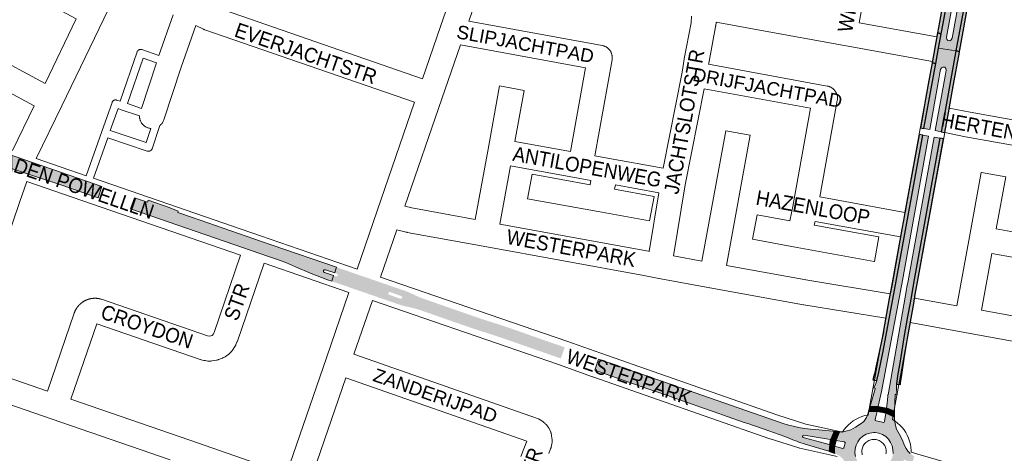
# Paper-space layout 'Layout1' of a CAD drawing. Header units: metres. Extents: x 123097 to 144122, y 392739 to 407589.
# Tile 250 of 510: x 131371 to 131886, y 398034 to 398261. Entities that reach past the tile are written whole.
import ezdxf
from ezdxf.enums import TextEntityAlignment as Align

# ---------------------------------------------------------------- set-up
doc = ezdxf.new("R2010")
doc.units = ezdxf.units.M
doc.header["$MEASUREMENT"] = 0
for name, color, linetype, lineweight in [('gs-anno-wegen algemeen tekst', 7, 'Continuous', 0), ('gs-knt-paden', 7, 'Continuous', 0), ('gs-knt-wegen algemeen', 7, 'Continuous', 0), ('ir-ARC-asfalt-hoofdwegen-te inspecteren', 5, 'Continuous', 0), ('ir-ARC-fietspaden naastliggend- te inspecteren', 1, 'Continuous', 0)]:
    doc.layers.add(name, color=color, linetype=linetype, lineweight=lineweight)
doc.styles.add('Style-Arial', font='arial.ttf')

psp = doc.layouts.get("Layout1")

# ---------------------------------------------------------------- hatches: boundary and pattern name
at = {"layer": 'ir-ARC-asfalt-hoofdwegen-te inspecteren', "linetype": 'Continuous', "lineweight": 13}
for points in [[(131872.929, 398329.145), (131872.929, 398329.145), (131860.314, 398259.231), (131858.91, 398251.531), (131858.505, 398250.686), (131857.676, 398250.252), (131856.751, 398250.401), (131856.1, 398251.074), (131855.981, 398252.003), (131857.341, 398259.788), (131870.269, 398330.648), (131870.315, 398331.141), (131870.539, 398332.107), (131871.05, 398334.815), (131874.221, 398351.655), (131874.322, 398354.249), (131874.407, 398358.771), (131869.581, 398358.859), (131869.536, 398352.823), (131868.969, 398343.866), (131867.792, 398334.441), (131867.368, 398331.926), (131854.164, 398259.27), (131853.166, 398253.901), (131851.805, 398246.335), (131860.887, 398244.924), (131876.867, 398330.924), (131878.117, 398336.176), (131881.768, 398350.23), (131883.937, 398356.672), (131879.39, 398358.142), (131877.989, 398354.013), (131877.088, 398351.366), (131873.965, 398334.251), (131873.497, 398331.571), (131873.138, 398329.705), (131872.929, 398329.145)], [(131850.125, 398203.169), (131853.188, 398202.604), (131855.046, 398212.723), (131860.887, 398244.924), (131851.805, 398246.335), (131850.352, 398238.331), (131844.144, 398204.273), (131847.182, 398203.712), (131851.63, 398228.323), (131851.624, 398228.356), (131851.997, 398230.354), (131852.523, 398233.333), (131852.872, 398235.206), (131853.298, 398236.041), (131854.135, 398236.466), (131855.061, 398236.317), (131855.722, 398235.653), (131855.866, 398234.726), (131855.504, 398232.777), (131854.959, 398229.833), (131854.628, 398227.928), (131854.616, 398227.904)], [(131316.005, 398202.601), (131300.343, 398207.212), (131297.897, 398207.897), (131296.643, 398203.061), (131299.092, 398202.565), (131304.373, 398201.363), (131309.345, 398200.127), (131314.303, 398198.839), (131322.754, 398196.452), (131345.215, 398189.835), (131361.589, 398184.942), (131365.715, 398183.582), (131382.457, 398177.998), (131392.574, 398174.552), (131403.574, 398170.792), (131411.611, 398168.025), (131413.606, 398173.912), (131387.934, 398182.733), (131381.3, 398185.029), (131364.614, 398190.804), (131353.844, 398194.532), (131333.668, 398201.565), (131329.709, 398203.004), (131325.778, 398204.516), (131321.034, 398206.459), (131316.314, 398208.461), (131311.329, 398210.675), (131302.468, 398214.902), (131300.102, 398216.07), (131298.779, 398211.092), (131301.104, 398210.134), (131316.473, 398204.15), (131316.892, 398203.557), (131316.682, 398202.863)], [(131832.396, 398121.906), (131832.547, 398122.723), (131846.559, 398200.261), (131843.541, 398200.826), (131834.475, 398151.049), (131829.663, 398124.304), (131827.83, 398114.935), (131822.793, 398087.752), (131820.515, 398076.689), (131819.571, 398072.337), (131818.741, 398070.303), (131817.775, 398068.33), (131818.147, 398068.566), (131818.551, 398068.389), (131818.628, 398067.955), (131816.02, 398058.915), (131815.932, 398058.62), (131820.183, 398058.77), (131820.704, 398061.207), (131821.882, 398066.61)], [(131825.268, 398064.959), (131825.217, 398064.073), (131825.08, 398062.28), (131824.847, 398060.496), (131824.497, 398057.931), (131828.827, 398056.145), (131828.967, 398060.82), (131829.175, 398064.766), (131829.381, 398065.183), (131829.841, 398065.247), (131830.154, 398064.903), (131829.866, 398067.699), (131829.836, 398070.51), (131830.37, 398074.746), (131831.66, 398082.42), (131833.629, 398094.847), (131835.637, 398105.775), (131836.907, 398112.94), (131837.571, 398116.776), (131838.738, 398123.258), (131852.55, 398199.139), (131849.497, 398199.711), (131835.862, 398124.61), (131835.822, 398124.37), (131835.276, 398121.382), (131835.014, 398119.992), (131825.354, 398064.917)], [(131535.53, 398128.65), (131535.836, 398129.55), (131536.539, 398131.621), (131502.77, 398143.249), (131496.688, 398145.346), (131493.236, 398146.536), (131461.147, 398157.598), (131453.356, 398160.269), (131453.613, 398161.059), (131448.769, 398163.002), (131437.877, 398166.751), (131437.519, 398165.697), (131430.661, 398168.048), (131428.631, 398162.17), (131482.741, 398143.559), (131500.927, 398137.286), (131505.532, 398135.697), (131510.284, 398133.888), (131514.96, 398131.89), (131523.265, 398128.349), (131531.688, 398125.099), (131533.998, 398124.301), (131535, 398127.25), (131531.3, 398128.54), (131530.149, 398128.93), (131529.721, 398129.317), (131529.69, 398129.894), (131530.074, 398130.325), (131530.65, 398130.36), (131531.81, 398129.95)], [(131738.588, 398054.442), (131750.095, 398050.44), (131751.962, 398049.777), (131763.412, 398045.778), (131765.322, 398045.115), (131771.264, 398042.986), (131775.435, 398041.316), (131776.3, 398040.984), (131777.537, 398040.51), (131778.697, 398040.066), (131782.008, 398038.95), (131794.273, 398035.353), (131794.472, 398035.289), (131794.92, 398038.726), (131794.582, 398038.82), (131792.598, 398039.372), (131780.94, 398042.541), (131780.615, 398042.988), (131780.777, 398043.517), (131781.296, 398043.707), (131793.188, 398041.864), (131795.107, 398041.523), (131795.454, 398041.461), (131797.072, 398045.712), (131796.485, 398045.803), (131787.253, 398046.714), (131784.728, 398046.927), (131781.6, 398047.298), (131778.492, 398047.809), (131775.607, 398048.416), (131772.749, 398049.14), (131770.414, 398049.921), (131673.739, 398083.565), (131671.734, 398077.703), (131683.207, 398073.724), (131685.082, 398073.069), (131696.647, 398069.039), (131698.463, 398068.41), (131709.972, 398064.421), (131711.826, 398063.769), (131723.357, 398059.773), (131725.22, 398059.109), (131736.693, 398055.101)], [(131824.474, 398027.453), (131828.514, 398021.933), (131830.485, 398022.177), (131832.47, 398022.206), (131833.558, 398022.139), (131834.402, 398022.101), (131837.253, 398026.667), (131832.705, 398028.276), (131833.707, 398030.936), (131838.226, 398029.21), (131839.04, 398032.806), (131838.623, 398032.982), (131838.358, 398033.094), (131836.996, 398034.149), (131835.808, 398035.398), (131834.822, 398036.811), (131834.061, 398038.357), (131832.84, 398041.511), (131831.175, 398044.455), (131829.881, 398046.907), (131829.054, 398049.554), (131828.722, 398052.307), (131828.752, 398052.505), (131828.767, 398053.256), (131824.153, 398055.415), (131824.139, 398055.316), (131823.542, 398050.878), (131823.331, 398050.552), (131822.962, 398050.429), (131820.994, 398050.909), (131819.071, 398051.213), (131818.68, 398051.335), (131818.616, 398051.739), (131818.787, 398052.687), (131819.616, 398056.121), (131819.657, 398056.314), (131815.173, 398056.064), (131814.942, 398055.285), (131814.91, 398055.178), (131814.043, 398052.927), (131812.638, 398050.966), (131810.787, 398049.419), (131808.242, 398047.844), (131805.884, 398046.587), (131803.328, 398045.809), (131802.083, 398045.617), (131800.826, 398045.54), (131799.961, 398045.518), (131797.976, 398041.012), (131802.402, 398040.211), (131802.598, 398040.146), (131802.751, 398040.007), (131802.835, 398039.818), (131802.835, 398039.611), (131802.489, 398038.407), (131802.218, 398037.153), (131802.01, 398036.853), (131801.65, 398036.792), (131797.313, 398038.059), (131797.313, 398034.371), (131797.742, 398034.232), (131799.845, 398033.033), (131800.039, 398032.901), (131801.48, 398031.572), (131802.635, 398029.989), (131804.139, 398027.381), (131804.562, 398026.592), (131809.553, 398029.831), (131809.028, 398030.68), (131808.336, 398032.553), (131808.03, 398034.527), (131808.123, 398036.522), (131808.61, 398038.459), (131809.473, 398040.26), (131810.676, 398041.855), (131812.172, 398043.178), (131813.902, 398044.177), (131815.796, 398044.813), (131817.843, 398045.068), (131818.582, 398045.046), (131820.555, 398044.734), (131822.427, 398044.036), (131824.123, 398042.98), (131825.574, 398041.608), (131826.725, 398039.975), (131827.527, 398038.146), (131827.95, 398036.194), (131827.977, 398034.198), (131827.606, 398032.235), (131826.853, 398030.385), (131825.746, 398028.722)]]:
    psp.add_hatch(color=5, dxfattribs=at).paths.add_polyline_path(points, flags=0)
h = psp.add_hatch(color=5, dxfattribs=at)
h.paths.add_polyline_path([(131653.965, 398083.884), (131642.334, 398087.957), (131640.461, 398088.603), (131629.003, 398092.592), (131627.107, 398093.255), (131621.021, 398095.36), (131618.015, 398096.356), (131615.539, 398097.125), (131614.2, 398097.543), (131610.833, 398098.593), (131599.316, 398102.565), (131586.453, 398107.062), (131580.201, 398109.232), (131577.302, 398110.112), (131574.355, 398110.815), (131571.936, 398111.316), (131569.568, 398112.022), (131554.398, 398117.259), (131542.868, 398121.239), (131533.998, 398124.301), (131535, 398127.25), (131536.15, 398126.85), (131536.727, 398126.892), (131537.108, 398127.327), (131537.072, 398127.905), (131536.64, 398128.29), (131535.53, 398128.65), (131535.836, 398129.55), (131536.539, 398131.621), (131545.182, 398128.645), (131572.363, 398119.285), (131573.771, 398118.756), (131575.16, 398118.178), (131578.731, 398116.467), (131581.037, 398115.512), (131611.254, 398104.969), (131615.034, 398103.721), (131622.184, 398101.493), (131627.871, 398099.563), (131644.604, 398093.676), (131655.981, 398089.755)])
h.paths.add_polyline_path([(131569.94, 398115.151), (131568.82, 398115.55), (131565.18, 398116.84), (131564.07, 398117.21), (131563.645, 398117.608), (131563.619, 398118.189), (131564.008, 398118.623), (131564.589, 398118.66), (131565.63, 398118.27), (131569.35, 398116.95), (131570.44, 398116.58), (131570.922, 398116.006), (131570.675, 398115.299)], flags=16)
at = {"layer": 'ir-ARC-fietspaden naastliggend- te inspecteren', "linetype": 'Continuous', "lineweight": 30}
for points in [[(131867.902, 398358.89), (131867.762, 398354.631), (131867.675, 398351.546), (131867.039, 398343.276), (131865.957, 398335.052), (131865.533, 398332.537), (131863.914, 398323.665), (131863.849, 398323.141), (131863.664, 398322.175), (131852.858, 398262.864), (131852.329, 398259.881), (131851.31, 398254.294), (131853.166, 398253.901), (131854.164, 398259.27), (131867.368, 398331.926), (131867.792, 398334.441), (131868.969, 398343.866), (131869.536, 398352.823), (131869.581, 398358.859)], [(131848.452, 398238.624), (131850.346, 398238.332), (131850.352, 398238.331), (131851.805, 398246.335), (131853.166, 398253.901), (131851.31, 398254.294)], [(131857.125, 398213.297), (131857.372, 398214.653), (131859.525, 398226.478), (131862.744, 398244.308), (131862.801, 398244.627), (131860.887, 398244.924), (131855.046, 398212.723), (131853.188, 398202.604), (131855.089, 398202.253), (131855.253, 398203.152), (131855.413, 398204.029)], [(131843.166, 398209.51), (131842.279, 398204.617), (131844.144, 398204.273), (131850.352, 398238.331), (131848.452, 398238.624), (131847.1, 398231.21), (131846.778, 398229.427), (131844.639, 398217.624), (131843.525, 398211.488)], [(131836.907, 398112.94), (131835.637, 398105.775), (131833.629, 398094.847), (131831.66, 398082.42), (131830.37, 398074.746), (131829.836, 398070.51), (131831.93, 398070.214), (131831.944, 398071.225), (131832.376, 398074.356), (131833.827, 398083.906), (131835.699, 398095.423), (131836.721, 398101.131), (131838.798, 398112.596), (131839.641, 398117.352), (131841.037, 398124.926), (131844.167, 398142.277), (131845.738, 398150.918), (131846.09, 398152.853), (131847.456, 398160.345), (131854.457, 398198.782), (131852.55, 398199.139), (131838.738, 398123.258), (131837.571, 398116.776)]]:
    psp.add_hatch(color=1, dxfattribs=at).paths.add_polyline_path(points, flags=0)
at = {"layer": 'ir-ARC-fietspaden naastliggend- te inspecteren', "linetype": 'Continuous', "lineweight": 30, "extrusion": (0, 0, -1)}
for points in [[(-131863.983, 398251.229), (-131876.47, 398320.036), (-131878.511, 398330.729), (-131878.921, 398332.619), (-131879.022, 398333.083), (-131879.88, 398337.04), (-131881.8, 398344.37), (-131883.74, 398350.83), (-131884.252, 398352.52), (-131885.37, 398356.209), (-131883.937, 398356.672), (-131881.768, 398350.23), (-131878.117, 398336.176), (-131876.867, 398330.924), (-131860.887, 398244.924), (-131862.801, 398244.627)], [(-131829.663, 398124.304), (-131834.475, 398151.049), (-131843.541, 398200.826), (-131841.656, 398201.179), (-131834.743, 398163.036), (-131834.296, 398160.571), (-131834.24, 398160.26), (-131833.43, 398156.14), (-131832.64, 398151.66), (-131828.389, 398127.924), (-131827.301, 398122.132), (-131826.001, 398115.277), (-131824.544, 398107.362), (-131823, 398098.461), (-131822.96, 398097.89), (-131820.73, 398087.14), (-131818.824, 398078.458), (-131818.552, 398077.076), (-131817.962, 398074.557), (-131817.371, 398072.736), (-131819.571, 398072.337), (-131820.515, 398076.689), (-131822.793, 398087.752), (-131827.83, 398114.935)], [(-131824.497, 398057.931), (-131824.153, 398055.415), (-131824.139, 398055.316), (-131819.616, 398056.121), (-131819.657, 398056.314), (-131820.183, 398058.77)]]:
    psp.add_hatch(color=1, dxfattribs=at).paths.add_polyline_path(points, flags=0)

# ---------------------------------------------------------------- linework, layer by layer
at = {"layer": 'gs-knt-paden', "color": 7, "linetype": 'Continuous', "flags": 128}
for points in [[(131405.436, 398179.558), (131413.554, 398202.663), (131418.907, 398217.9), (131418.941, 398217.992), (131418.98, 398218.082), (131419.024, 398218.169), (131419.072, 398218.255), (131419.123, 398218.338), (131419.179, 398218.419), (131419.239, 398218.496), (131419.302, 398218.571), (131419.369, 398218.643), (131419.439, 398218.711), (131419.513, 398218.775), (131419.59, 398218.836), (131419.669, 398218.894), (131419.751, 398218.947), (131419.836, 398218.996), (131419.923, 398219.041), (131420.012, 398219.082), (131420.103, 398219.118), (131420.196, 398219.15), (131420.29, 398219.177), (131420.385, 398219.2), (131420.481, 398219.218), (131420.578, 398219.231), (131420.676, 398219.24), (131420.774, 398219.244), (131420.872, 398219.243), (131420.97, 398219.237), (131421.067, 398219.227), (131421.164, 398219.211), (131421.26, 398219.191), (131421.354, 398219.167), (131421.448, 398219.138), (131423.124, 398218.57), (131432.005, 398244.321), (131432.038, 398244.411), (131432.076, 398244.499), (131432.118, 398244.586), (131432.164, 398244.67), (131432.214, 398244.752), (131432.267, 398244.831), (131432.325, 398244.908), (131432.386, 398244.982), (131432.45, 398245.053), (131432.518, 398245.121), (131432.589, 398245.186), (131432.663, 398245.247), (131432.74, 398245.304), (131432.82, 398245.358), (131432.902, 398245.408), (131432.986, 398245.453), (131433.072, 398245.495), (131433.16, 398245.533), (131433.25, 398245.566), (131433.342, 398245.595), (131433.434, 398245.62), (131433.528, 398245.64), (131433.623, 398245.656), (131433.718, 398245.667), (131433.814, 398245.674), (131433.91, 398245.676), (131434.006, 398245.673), (131434.101, 398245.666), (131434.196, 398245.655), (131434.291, 398245.639), (131434.385, 398245.618), (131434.477, 398245.593), (131434.568, 398245.563), (131443.475, 398242.448)], [(131442.182, 398238.642), (131435.147, 398241.102), (131426.931, 398217.28), (131434.272, 398214.792)], [(131433.297, 398210.878), (131423.727, 398214.121), (131422.041, 398214.693), (131418.02, 398203.248), (131436.729, 398196.909), (131439.238, 398204.311)], [(131443.989, 398205.81), (131439.892, 398193.715), (131439.858, 398193.622), (131439.819, 398193.531), (131439.776, 398193.443), (131439.729, 398193.356), (131439.678, 398193.272), (131439.622, 398193.19), (131439.563, 398193.111), (131439.5, 398193.036), (131439.433, 398192.963), (131439.363, 398192.894), (131439.289, 398192.828), (131439.212, 398192.766), (131439.133, 398192.708), (131439.05, 398192.654), (131438.965, 398192.604), (131438.878, 398192.558), (131438.788, 398192.516), (131438.697, 398192.479), (131438.604, 398192.447), (131438.509, 398192.419), (131438.413, 398192.396), (131438.316, 398192.377), (131438.219, 398192.363), (131438.121, 398192.354), (131438.022, 398192.35), (131437.923, 398192.351), (131437.825, 398192.357), (131437.727, 398192.367), (131437.629, 398192.382), (131437.533, 398192.402), (131437.437, 398192.427), (131437.343, 398192.456), (131416.687, 398199.455), (131409.237, 398178.25)]]:
    psp.add_lwpolyline(points, dxfattribs=at)
at = {"layer": 'gs-knt-wegen algemeen', "color": 7, "linetype": 'Continuous', "flags": 128}
for points in [[(131850.924, 398252.18), (131863.636, 398322.477), (131863.641, 398322.504), (131869.314, 398353.162), (131871.552, 398366.166), (131871.797, 398371.678), (131871.829, 398372.385)], [(131884.559, 398365.589), (131884.541, 398365.178), (131884.523, 398364.905), (131884.493, 398364.633), (131884.453, 398364.363), (131882.139, 398350.914), (131882.124, 398350.833), (131876.446, 398320.148), (131862.577, 398243.451), (131857.393, 398214.936)], [(131824.698, 398339.295), (131810.174, 398259.59)], [(131581.54, 398230.293), (131590.949, 398257.625), (131590.95, 398257.629), (131606.604, 398302.997)], [(131618.914, 398298.756), (131605.729, 398260.543)], [(131325.336, 398259.224), (131383.817, 398227.887), (131400.153, 398261.65), (131337.827, 398295.049)], [(131422.296, 398277.52), (131414.594, 398261.603), (131392.582, 398216.109), (131379.257, 398188.569)], [(131477.872, 398266.148), (131581.54, 398230.293)], [(131443.475, 398242.448), (131450.908, 398263.841)], [(131605.729, 398260.543), (131675.574, 398247.736), (131675.886, 398247.671), (131676.195, 398247.591), (131676.499, 398247.495), (131676.798, 398247.385), (131677.092, 398247.261), (131677.379, 398247.122), (131677.659, 398246.969), (131677.931, 398246.802), (131678.194, 398246.623), (131678.449, 398246.431), (131678.693, 398246.227), (131678.928, 398246.011), (131679.151, 398245.783), (131679.364, 398245.545), (131679.564, 398245.297), (131679.752, 398245.04), (131679.927, 398244.773), (131680.089, 398244.499), (131680.237, 398244.216), (131680.371, 398243.927), (131680.491, 398243.631), (131680.596, 398243.33), (131680.686, 398243.025), (131680.762, 398242.715), (131680.822, 398242.402), (131680.866, 398242.086), (131680.895, 398241.769), (131680.909, 398241.45), (131680.907, 398241.131), (131680.889, 398240.813), (131680.856, 398240.496), (131680.807, 398240.181), (131671.775, 398189.96)], [(131707.592, 398183.471), (131717.529, 398233.76), (131718.609, 398240.551), (131718.639, 398240.726), (131722.167, 398259.577), (131722.492, 398263.104)], [(131735.274, 398259.924), (131735.105, 398258.08), (131735.07, 398257.779), (131735.021, 398257.479), (131731.453, 398238.418), (131731.367, 398237.876)], [(131848.602, 398239.369), (131801.44, 398247.945), (131759.106, 398255.607), (131735.274, 398259.924)], [(131810.174, 398259.59), (131850.924, 398252.18)], [(131462.728, 398258.191), (131455.126, 398236.307), (131445.984, 398208.745), (131445.878, 398208.449), (131445.757, 398208.159), (131445.623, 398207.874), (131445.475, 398207.597), (131445.314, 398207.326), (131445.14, 398207.064), (131444.954, 398206.811), (131444.755, 398206.567), (131444.545, 398206.333), (131444.324, 398206.109), (131444.092, 398205.896), (131443.989, 398205.81)], [(131577.303, 398217.981), (131467.477, 398255.967), (131467.432, 398255.984), (131467.289, 398256.037), (131467.184, 398256.076), (131467.134, 398256.098), (131466.993, 398256.158), (131466.891, 398256.202), (131466.797, 398256.246), (131462.728, 398258.191)], [(131366.856, 398192.833), (131378.141, 398216.156), (131324.924, 398244.673)], [(131601.437, 398248.093), (131591.73, 398219.89), (131572.359, 398163.604)], [(131658.964, 398192.28), (131666.844, 398236.1), (131601.437, 398248.093)], [(131434.272, 398214.792), (131442.182, 398238.642)], [(131834.228, 398160.299), (131843.44, 398210.974), (131848.602, 398239.369)], [(131731.367, 398237.876), (131793.558, 398226.502), (131793.871, 398226.437), (131794.18, 398226.356), (131794.484, 398226.261), (131794.784, 398226.151), (131795.077, 398226.026), (131795.365, 398225.887), (131795.645, 398225.734), (131795.917, 398225.568), (131796.181, 398225.388), (131796.436, 398225.196), (131796.681, 398224.991), (131796.915, 398224.775), (131797.139, 398224.547), (131797.352, 398224.309), (131797.552, 398224.061), (131797.74, 398223.803), (131797.915, 398223.536), (131798.077, 398223.261), (131798.225, 398222.978), (131798.359, 398222.689), (131798.479, 398222.393), (131798.584, 398222.092), (131798.674, 398221.785), (131798.75, 398221.475), (131798.809, 398221.162), (131798.854, 398220.846), (131798.883, 398220.528), (131798.896, 398220.209), (131798.894, 398219.89), (131798.876, 398219.571), (131798.842, 398219.254), (131798.793, 398218.939), (131789.652, 398168.438)], [(131729.081, 398225.059), (131719.144, 398174.767), (131713.07, 398137.565)], [(131775.684, 398164.366), (131775.702, 398164.464), (131784.824, 398214.863), (131729.081, 398225.059)], [(131547.247, 398130.706), (131557.752, 398161.168), (131577.303, 398217.981)], [(131857.393, 398214.936), (131868.345, 398212.739), (131922.745, 398203.088)], [(131439.238, 398204.311), (131439.137, 398204.319), (131438.825, 398204.359), (131438.515, 398204.414), (131438.209, 398204.484), (131437.905, 398204.568), (131437.607, 398204.667), (131437.313, 398204.781), (131437.026, 398204.908), (131436.745, 398205.049), (131436.471, 398205.204), (131436.204, 398205.371), (131435.946, 398205.552), (131435.698, 398205.744), (131435.458, 398205.949), (131435.229, 398206.164), (131435.011, 398206.391), (131434.804, 398206.627), (131434.608, 398206.874), (131434.425, 398207.13), (131434.254, 398207.394), (131434.096, 398207.666), (131433.952, 398207.946), (131433.821, 398208.232), (131433.704, 398208.524), (131433.601, 398208.821), (131433.513, 398209.123), (131433.44, 398209.429), (131433.381, 398209.738), (131433.338, 398210.05), (131433.309, 398210.363), (131433.296, 398210.677), (131433.297, 398210.878)], [(131855.064, 398202.124), (131845.873, 398151.56), (131839.308, 398115.511)], [(131910.833, 398146.443), (131918.974, 398190.534), (131865.999, 398199.932), (131865.856, 398199.959), (131855.064, 398202.124)], [(131379.257, 398188.569), (131405.436, 398179.558)], [(131671.775, 398189.96), (131678.491, 398188.743)], [(131678.491, 398188.743), (131707.592, 398183.471)], [(131374.243, 398176.525), (131370.478, 398165.563), (131349.994, 398105.921), (131343.189, 398086.107), (131341.672, 398081.692)], [(131486.285, 398137.961), (131403.059, 398166.606), (131374.243, 398176.525)], [(131409.237, 398178.25), (131496.678, 398148.154), (131496.682, 398148.152), (131547.247, 398130.706)], [(131700.268, 398139.956), (131705.281, 398170.658)], [(131789.652, 398168.438), (131834.228, 398160.299)], [(131572.359, 398163.604), (131576.028, 398162.664), (131609.186, 398156.608)], [(131775.683, 398164.358), (131775.683, 398164.362), (131775.684, 398164.366)], [(131775.683, 398164.358), (131775.683, 398164.362), (131775.684, 398164.366)], [(131568.105, 398151.253), (131559.558, 398126.468)], [(131824.14, 398104.91), (131781.206, 398111.951), (131781.091, 398111.971), (131731.988, 398120.928), (131704.459, 398125.886), (131697.493, 398127.231), (131613.256, 398142.629), (131573.464, 398149.897), (131573.241, 398149.942), (131573.019, 398149.994), (131568.105, 398151.253)], [(131621.994, 398154.267), (131699.867, 398140.033), (131699.931, 398140.021), (131700.268, 398139.956)], [(131826.476, 398117.721), (131831.898, 398147.49)], [(131385.047, 398066.768), (131399.114, 398107.636), (131399.158, 398107.763), (131399.204, 398107.888), (131399.251, 398108.013), (131399.299, 398108.136), (131399.349, 398108.26), (131399.4, 398108.384), (131399.453, 398108.507), (131399.507, 398108.628), (131399.563, 398108.749), (131399.62, 398108.87), (131399.679, 398108.99), (131399.738, 398109.108), (131399.799, 398109.227), (131399.862, 398109.345), (131399.926, 398109.463), (131399.991, 398109.578), (131400.057, 398109.694), (131400.126, 398109.809), (131400.195, 398109.923), (131400.265, 398110.036), (131400.337, 398110.148), (131400.41, 398110.26), (131400.485, 398110.371), (131400.56, 398110.48), (131400.637, 398110.589), (131400.716, 398110.697), (131400.796, 398110.805), (131400.876, 398110.91), (131400.958, 398111.015), (131401.041, 398111.12), (131401.126, 398111.223), (131401.211, 398111.325), (131401.298, 398111.426), (131401.386, 398111.527), (131401.475, 398111.626), (131401.565, 398111.724), (131401.656, 398111.821), (131401.749, 398111.918), (131401.843, 398112.013), (131401.937, 398112.106), (131402.033, 398112.199), (131402.13, 398112.291), (131402.228, 398112.382), (131402.326, 398112.471), (131402.426, 398112.559), (131402.527, 398112.647), (131402.629, 398112.733), (131402.732, 398112.817), (131402.836, 398112.901), (131402.941, 398112.983), (131403.047, 398113.065), (131403.153, 398113.144), (131403.261, 398113.223), (131403.37, 398113.3), (131403.48, 398113.377), (131403.589, 398113.451), (131403.701, 398113.525), (131403.813, 398113.597), (131403.926, 398113.668), (131404.039, 398113.738), (131404.154, 398113.806), (131404.269, 398113.873), (131404.386, 398113.939), (131404.502, 398114.003), (131404.619, 398114.066), (131404.738, 398114.128), (131404.857, 398114.188), (131404.976, 398114.247), (131405.097, 398114.304), (131405.218, 398114.361), (131405.34, 398114.415), (131405.461, 398114.468), (131405.584, 398114.52), (131405.708, 398114.571), (131405.832, 398114.62), (131405.956, 398114.667), (131406.082, 398114.713), (131406.208, 398114.758), (131406.334, 398114.801), (131406.46, 398114.843), (131406.587, 398114.883), (131406.715, 398114.922), (131406.843, 398114.959), (131406.971, 398114.995), (131407.1, 398115.029), (131407.23, 398115.062), (131407.36, 398115.093), (131407.489, 398115.123), (131407.619, 398115.151), (131407.75, 398115.178), (131407.882, 398115.204), (131408.012, 398115.227), (131408.144, 398115.249), (131408.276, 398115.27), (131408.408, 398115.29), (131408.539, 398115.307), (131408.672, 398115.323), (131408.805, 398115.338), (131408.938, 398115.351), (131409.07, 398115.362), (131409.203, 398115.372), (131409.336, 398115.381), (131409.47, 398115.388), (131409.602, 398115.393), (131409.736, 398115.397), (131409.869, 398115.399), (131410.003, 398115.4), (131410.135, 398115.399), (131410.269, 398115.396), (131410.403, 398115.393), (131410.536, 398115.387), (131410.668, 398115.38), (131410.802, 398115.372), (131410.935, 398115.361), (131411.068, 398115.35), (131411.2, 398115.337), (131411.333, 398115.322), (131411.466, 398115.306), (131411.598, 398115.288), (131411.729, 398115.269), (131411.861, 398115.248), (131411.993, 398115.225), (131412.125, 398115.201), (131412.254, 398115.176), (131412.385, 398115.149), (131412.516, 398115.121), (131412.646, 398115.091), (131412.775, 398115.06), (131413.048, 398114.985), (131413.318, 398114.899), (131468.977, 398095.789), (131469.821, 398095.583), (131469.878, 398095.575), (131470.667, 398095.717), (131471.377, 398095.984), (131471.615, 398096.147), (131472.091, 398096.867), (131472.335, 398097.425), (131486.285, 398137.961)], [(131713.07, 398137.565), (131727.909, 398134.892)], [(131957.126, 398124.788), (131914.892, 398132.475), (131879.709, 398138.857), (131874.286, 398109.192)], [(131498.594, 398133.719), (131484.56, 398092.935), (131484.467, 398092.683), (131484.365, 398092.436), (131483.789, 398091.124), (131483.672, 398090.873), (131483.545, 398090.626), (131483.407, 398090.386), (131483.259, 398090.151), (131481.978, 398088.213), (131481.815, 398087.979), (131481.643, 398087.751), (131481.46, 398087.532), (131481.268, 398087.321), (131481.067, 398087.118), (131480.469, 398086.541), (131480.271, 398086.358), (131480.065, 398086.183), (131479.852, 398086.016), (131479.633, 398085.859), (131478.093, 398084.802), (131477.829, 398084.63), (131477.558, 398084.471), (131477.279, 398084.326), (131476.993, 398084.194), (131476.702, 398084.076), (131474.697, 398083.322), (131474.419, 398083.224), (131474.136, 398083.139), (131473.849, 398083.067), (131473.56, 398083.008), (131471.156, 398082.575), (131470.863, 398082.529), (131470.569, 398082.497), (131470.273, 398082.478), (131469.976, 398082.472), (131469.679, 398082.48), (131469.384, 398082.501), (131469.089, 398082.536), (131467.677, 398082.736), (131467.465, 398082.77), (131467.255, 398082.81), (131467.046, 398082.858), (131465.6, 398083.211), (131465.313, 398083.288), (131465.03, 398083.378), (131410.927, 398101.954), (131397.359, 398062.532)], [(131543.007, 398118.396), (131498.594, 398133.719)], [(131740.72, 398132.57), (131783.37, 398124.79), (131826.476, 398117.721)], [(131559.558, 398126.468), (131657.087, 398092.977), (131657.162, 398092.951), (131675.009, 398086.578), (131767.719, 398054.184), (131782.329, 398049.564), (131797.698, 398046.124), (131801.45, 398045.284)], [(131510.334, 398023.425), (131531.225, 398084.159), (131543.007, 398118.396)], [(131839.308, 398115.511), (131861.475, 398111.514)], [(131555.318, 398114.158), (131545.645, 398086.05)], [(131798.799, 398032.535), (131794.854, 398033.418), (131779.212, 398036.919), (131778.94, 398036.986), (131778.671, 398037.065), (131763.7, 398041.799), (131763.516, 398041.86), (131670.694, 398074.294), (131670.652, 398074.309), (131652.821, 398080.676), (131555.318, 398114.158)], [(131801.45, 398045.284), (131802.36, 398046.638), (131803.41, 398047.94), (131804.568, 398049.148), (131805.826, 398050.25), (131807.174, 398051.241), (131808.603, 398052.111), (131810.101, 398052.855), (131811.658, 398053.467), (131813.261, 398053.943), (131814.893, 398054.277), (131815.634, 398058.332), (131824.14, 398104.91)], [(131874.286, 398109.192), (131951.695, 398095.082)], [(131836.972, 398102.703), (131828.442, 398055.993), (131827.701, 398051.937), (131829.088, 398051.063), (131830.4, 398050.069), (131831.624, 398048.967), (131832.75, 398047.766), (131833.77, 398046.473), (131834.676, 398045.099), (131835.462, 398043.652), (131836.121, 398042.148), (131836.123, 398042.143), (131836.124, 398042.14)], [(132188.965, 398038.638), (132101.284, 398054.629), (132073.691, 398059.64), (131983.427, 398076.062), (131955.761, 398081.107), (131865.55, 398097.549), (131836.972, 398102.703)], [(131545.645, 398086.05), (131641.792, 398052.463), (131642.065, 398052.361), (131642.333, 398052.246), (131642.595, 398052.12), (131642.852, 398051.982), (131643.102, 398051.833), (131644.029, 398051.252), (131644.279, 398051.088), (131644.521, 398050.912), (131644.754, 398050.725), (131644.979, 398050.528), (131645.788, 398049.784), (131646.007, 398049.573), (131646.216, 398049.351), (131646.414, 398049.121), (131647.181, 398048.186), (131647.373, 398047.94), (131647.554, 398047.685), (131647.721, 398047.421), (131647.876, 398047.15), (131648.018, 398046.872), (131648.146, 398046.587), (131648.693, 398045.29), (131648.809, 398044.997), (131648.91, 398044.698), (131648.996, 398044.395), (131649.068, 398044.088), (131649.125, 398043.778), (131649.167, 398043.466), (131649.407, 398041.266), (131649.432, 398040.963), (131649.444, 398040.659), (131649.442, 398040.355), (131649.425, 398040.051), (131649.394, 398039.749), (131649.349, 398039.448), (131649.29, 398039.15), (131648.928, 398037.518), (131648.87, 398037.278), (131648.803, 398037.041), (131648.727, 398036.806), (131648.642, 398036.574), (131647.686, 398034.111)], [(131341.672, 398081.692), (131385.047, 398066.768)], [(131541.409, 398073.738), (131522.584, 398019.011)], [(131633.108, 398032.528), (131636.242, 398040.61), (131541.409, 398073.738)], [(131449.309, 398030.887), (131386.966, 398052.339), (131337.448, 398069.377)], [(131397.359, 398062.532), (131459.701, 398041.081), (131459.726, 398041.072), (131510.334, 398023.425)], [(131824.296, 398033.898), (131824.381, 398034.453), (131824.416, 398035.012), (131824.401, 398035.573), (131824.338, 398036.13), (131824.225, 398036.679), (131824.065, 398037.217), (131823.857, 398037.738), (131823.605, 398038.239), (131823.309, 398038.715), (131822.973, 398039.164), (131822.598, 398039.582), (131822.188, 398039.964), (131821.746, 398040.309), (131821.275, 398040.614), (131820.779, 398040.876), (131820.262, 398041.093), (131819.728, 398041.264), (131819.18, 398041.387), (131819.169, 398041.389), (131819.146, 398041.393), (131819.135, 398041.395), (131818.568, 398041.475), (131817.997, 398041.503), (131817.425, 398041.48), (131816.858, 398041.406), (131816.3, 398041.281), (131815.756, 398041.106), (131815.229, 398040.884), (131814.724, 398040.615), (131814.245, 398040.302), (131813.797, 398039.947), (131813.382, 398039.554), (131813.004, 398039.124), (131812.666, 398038.663), (131812.371, 398038.173), (131812.121, 398037.659), (131811.918, 398037.124), (131811.764, 398036.574), (131811.623, 398035.62), (131811.618, 398035.28), (131811.799, 398033.359)], [(131836.124, 398042.14), (131836.653, 398040.585), (131837.049, 398038.987), (131837.308, 398037.361), (131837.428, 398035.719), (131837.416, 398034.796)], [(131837.416, 398034.796), (131840.927, 398033.78), (131871.074, 398025.053), (131963.583, 398008.306), (131963.591, 398008.304), (132119.065, 397979.958), (132174.474, 397969.963), (132175.834, 397969.716)]]:
    psp.add_lwpolyline(points, dxfattribs=at)
for points in [[(131609.186, 398156.608), (131615.888, 398193.472), (131621.904, 398226.567, -0.3715804), (131621.915, 398226.574), (131634.707, 398224.249, -0.3715786), (131634.714, 398224.238), (131629.863, 398197.553), (131658.964, 398192.28)], [(131727.909, 398134.892), (131740.325, 398203.041, -0.3715536), (131740.335, 398203.048), (131753.126, 398200.718, -0.371555), (131753.134, 398200.707), (131740.72, 398132.57)], [(131705.281, 398170.658), (131682.584, 398174.769), (131682.17, 398172.469), (131702.793, 398168.733, -0.3716192), (131702.801, 398168.722), (131700.483, 398155.928, -0.3716189), (131700.472, 398155.921), (131673.452, 398160.816), (131636.575, 398167.496, -0.3716199), (131636.568, 398167.507), (131638.885, 398180.301, -0.3716199), (131638.896, 398180.308), (131669.358, 398174.79), (131669.772, 398177.09), (131663.056, 398178.307), (131627.534, 398184.742), (131621.994, 398154.267)], [(131861.475, 398111.514), (131868.07, 398147.594), (131874.219, 398181.232, -0.3715154), (131874.23, 398181.24), (131887.02, 398178.902, -0.3715159), (131887.027, 398178.891), (131882.05, 398151.665), (131910.833, 398146.443)], [(131831.898, 398147.49), (131787.132, 398155.664), (131786.7, 398153.649), (131820.503, 398147.526, -0.37162), (131820.51, 398147.515), (131818.193, 398134.721, -0.3716197), (131818.182, 398134.714), (131777.767, 398142.035), (131754.452, 398146.259, -0.3716181), (131754.444, 398146.27), (131756.762, 398159.064, -0.3716181), (131756.773, 398159.071), (131773.882, 398155.971), (131775.683, 398164.358)]]:
    psp.add_lwpolyline(points, format="xyb", dxfattribs=at)
at = {"layer": 'ir-ARC-asfalt-hoofdwegen-te inspecteren', "color": 5, "linetype": 'Continuous', "lineweight": 13, "flags": 128}
for points in [[(131867.368, 398331.926), (131854.164, 398259.27), (131853.166, 398253.901), (131851.805, 398246.335), (131860.887, 398244.924), (131876.867, 398330.924)], [(131872.929, 398329.145), (131860.314, 398259.231), (131858.91, 398251.531), (131858.505, 398250.686), (131857.676, 398250.252), (131856.751, 398250.401), (131856.1, 398251.074), (131855.981, 398252.003), (131857.341, 398259.788), (131870.269, 398330.648)], [(131365.715, 398183.582), (131382.457, 398177.998), (131392.574, 398174.552), (131403.574, 398170.792), (131411.611, 398168.025), (131413.606, 398173.912), (131387.934, 398182.733), (131381.3, 398185.029), (131364.614, 398190.804)], [(131836.996, 398034.149), (131835.808, 398035.398), (131834.822, 398036.811), (131834.061, 398038.357), (131832.84, 398041.511), (131831.175, 398044.455), (131829.881, 398046.907), (131829.054, 398049.554), (131828.722, 398052.307), (131828.752, 398052.505), (131828.767, 398053.256), (131824.153, 398055.415), (131824.139, 398055.316), (131823.542, 398050.878), (131823.331, 398050.552), (131822.962, 398050.429), (131820.994, 398050.909), (131819.071, 398051.213), (131818.68, 398051.335), (131818.616, 398051.739), (131818.787, 398052.687), (131819.616, 398056.121), (131819.657, 398056.314), (131815.173, 398056.064), (131814.942, 398055.285), (131814.91, 398055.178), (131814.043, 398052.927), (131812.638, 398050.966), (131810.787, 398049.419), (131808.242, 398047.844), (131805.884, 398046.587), (131803.328, 398045.809), (131802.083, 398045.617), (131800.826, 398045.54), (131799.961, 398045.518), (131797.976, 398041.012), (131802.402, 398040.211), (131802.598, 398040.146), (131802.751, 398040.007), (131802.835, 398039.818), (131802.835, 398039.611), (131802.489, 398038.407), (131802.218, 398037.153), (131802.01, 398036.853), (131801.65, 398036.792), (131797.313, 398038.059), (131797.313, 398034.371), (131797.742, 398034.232)], [(131808.336, 398032.553), (131808.03, 398034.527), (131808.123, 398036.522), (131808.61, 398038.459), (131809.473, 398040.26), (131810.676, 398041.855), (131812.172, 398043.178), (131813.902, 398044.177), (131815.796, 398044.813), (131817.843, 398045.068), (131818.582, 398045.046), (131820.555, 398044.734), (131822.427, 398044.036), (131824.123, 398042.98), (131825.574, 398041.608), (131826.725, 398039.975), (131827.527, 398038.146), (131827.95, 398036.194), (131827.977, 398034.198)]]:
    psp.add_lwpolyline(points, dxfattribs=at)
at = {"layer": 'ir-ARC-asfalt-hoofdwegen-te inspecteren', "color": 5, "linetype": 'Continuous', "lineweight": 13}
for points in [[(131850.125, 398203.169), (131853.188, 398202.604), (131855.046, 398212.723), (131860.887, 398244.924), (131851.805, 398246.335), (131850.352, 398238.331), (131844.144, 398204.273), (131847.182, 398203.712), (131851.63, 398228.323), (131851.624, 398228.356), (131851.997, 398230.354), (131852.523, 398233.333), (131852.872, 398235.206), (131853.298, 398236.041), (131854.135, 398236.466), (131855.061, 398236.317), (131855.722, 398235.653), (131855.866, 398234.726), (131855.504, 398232.777), (131854.959, 398229.833), (131854.628, 398227.928), (131854.616, 398227.904)], [(131832.396, 398121.906), (131832.547, 398122.723), (131846.559, 398200.261), (131843.541, 398200.826), (131834.475, 398151.049), (131829.663, 398124.304), (131827.83, 398114.935), (131822.793, 398087.752), (131820.515, 398076.689), (131819.571, 398072.337), (131818.741, 398070.303), (131817.775, 398068.33), (131818.147, 398068.566), (131818.551, 398068.389), (131818.628, 398067.955), (131816.02, 398058.915), (131815.932, 398058.62), (131820.183, 398058.77), (131820.704, 398061.207), (131821.882, 398066.61)]]:
    psp.add_lwpolyline(points, close=True, dxfattribs=at)
at = {"layer": 'ir-ARC-asfalt-hoofdwegen-te inspecteren', "color": 5, "linetype": 'Continuous', "lineweight": 13, "flags": 128}
for points in [[(131825.268, 398064.959), (131825.217, 398064.073), (131825.08, 398062.28), (131824.847, 398060.496), (131824.497, 398057.931), (131828.827, 398056.145), (131828.967, 398060.82), (131829.175, 398064.766), (131829.381, 398065.183), (131829.841, 398065.247), (131830.154, 398064.903), (131829.866, 398067.699), (131829.836, 398070.51), (131830.37, 398074.746), (131831.66, 398082.42), (131833.629, 398094.847), (131835.637, 398105.775), (131836.907, 398112.94), (131837.571, 398116.776), (131838.738, 398123.258), (131852.55, 398199.139), (131849.497, 398199.711), (131835.862, 398124.61), (131835.822, 398124.37), (131835.276, 398121.382), (131835.014, 398119.992), (131825.354, 398064.917)], [(131535.53, 398128.65), (131535.836, 398129.55), (131536.539, 398131.621), (131502.77, 398143.249), (131496.688, 398145.346), (131493.236, 398146.536), (131461.147, 398157.598), (131453.356, 398160.269), (131453.613, 398161.059), (131448.769, 398163.002), (131437.877, 398166.751), (131437.519, 398165.697), (131430.661, 398168.048), (131428.631, 398162.17), (131482.741, 398143.559), (131500.927, 398137.286), (131505.532, 398135.697), (131510.284, 398133.888), (131514.96, 398131.89), (131523.265, 398128.349), (131531.688, 398125.099), (131533.998, 398124.301), (131535, 398127.25), (131531.3, 398128.54), (131530.149, 398128.93), (131529.721, 398129.317), (131529.69, 398129.894), (131530.074, 398130.325), (131530.65, 398130.36), (131531.81, 398129.95)], [(131738.588, 398054.442), (131750.095, 398050.44), (131751.962, 398049.777), (131763.412, 398045.778), (131765.322, 398045.115), (131771.264, 398042.986), (131775.435, 398041.316), (131776.3, 398040.984), (131777.537, 398040.51), (131778.697, 398040.066), (131782.008, 398038.95), (131794.273, 398035.353), (131794.472, 398035.289), (131794.92, 398038.726), (131794.582, 398038.82), (131792.598, 398039.372), (131780.94, 398042.541), (131780.615, 398042.988), (131780.777, 398043.517), (131781.296, 398043.707), (131793.188, 398041.864), (131795.107, 398041.523), (131795.454, 398041.461), (131797.072, 398045.712), (131796.485, 398045.803), (131787.253, 398046.714), (131784.728, 398046.927), (131781.6, 398047.298), (131778.492, 398047.809), (131775.607, 398048.416), (131772.749, 398049.14), (131770.414, 398049.921), (131673.739, 398083.565), (131671.734, 398077.703), (131683.207, 398073.724), (131685.082, 398073.069), (131696.647, 398069.039), (131698.463, 398068.41), (131709.972, 398064.421), (131711.826, 398063.769), (131723.357, 398059.773), (131725.22, 398059.109), (131736.693, 398055.101)]]:
    psp.add_lwpolyline(points, close=True, dxfattribs=at)
at = {"layer": 'ir-ARC-fietspaden naastliggend- te inspecteren', "color": 1, "linetype": 'Continuous', "lineweight": 30}
for points in [[(131867.902, 398358.89), (131867.762, 398354.631), (131867.675, 398351.546), (131867.039, 398343.276), (131865.957, 398335.052), (131865.533, 398332.537), (131863.914, 398323.665), (131863.849, 398323.141), (131863.664, 398322.175), (131852.858, 398262.864), (131852.329, 398259.881), (131851.31, 398254.294), (131853.166, 398253.901), (131854.164, 398259.27), (131867.368, 398331.926), (131867.792, 398334.441), (131868.969, 398343.866), (131869.536, 398352.823), (131869.581, 398358.859)], [(131863.983, 398251.229), (131876.47, 398320.036), (131878.511, 398330.729), (131878.921, 398332.619), (131879.022, 398333.083), (131879.88, 398337.04), (131881.8, 398344.37), (131883.74, 398350.83), (131884.252, 398352.52), (131885.37, 398356.209), (131883.937, 398356.672), (131881.768, 398350.23), (131878.117, 398336.176), (131876.867, 398330.924), (131860.887, 398244.924), (131862.801, 398244.627)], [(131848.452, 398238.624), (131850.346, 398238.332), (131850.352, 398238.331), (131851.805, 398246.335), (131853.166, 398253.901), (131851.31, 398254.294)], [(131857.125, 398213.297), (131857.372, 398214.653), (131859.525, 398226.478), (131862.744, 398244.308), (131862.801, 398244.627), (131860.887, 398244.924), (131855.046, 398212.723), (131853.188, 398202.604), (131855.089, 398202.253), (131855.253, 398203.152), (131855.413, 398204.029)], [(131843.166, 398209.51), (131842.279, 398204.617), (131844.144, 398204.273), (131850.352, 398238.331), (131848.452, 398238.624), (131847.1, 398231.21), (131846.778, 398229.427), (131844.639, 398217.624), (131843.525, 398211.488)], [(131829.663, 398124.304), (131834.475, 398151.049), (131843.541, 398200.826), (131841.656, 398201.179), (131834.743, 398163.036), (131834.296, 398160.571), (131834.24, 398160.26), (131833.43, 398156.14), (131832.64, 398151.66), (131828.389, 398127.924), (131827.301, 398122.132), (131826.001, 398115.277), (131824.544, 398107.362), (131823, 398098.461), (131822.96, 398097.89), (131820.73, 398087.14), (131818.824, 398078.458), (131818.552, 398077.076), (131817.962, 398074.557), (131817.371, 398072.736), (131819.571, 398072.337), (131820.515, 398076.689), (131822.793, 398087.752), (131827.83, 398114.935)], [(131836.907, 398112.94), (131835.637, 398105.775), (131833.629, 398094.847), (131831.66, 398082.42), (131830.37, 398074.746), (131829.836, 398070.51), (131831.93, 398070.214), (131831.944, 398071.225), (131832.376, 398074.356), (131833.827, 398083.906), (131835.699, 398095.423), (131836.721, 398101.131), (131838.798, 398112.596), (131839.641, 398117.352), (131841.037, 398124.926), (131844.167, 398142.277), (131845.738, 398150.918), (131846.09, 398152.853), (131847.456, 398160.345), (131854.457, 398198.782), (131852.55, 398199.139), (131838.738, 398123.258), (131837.571, 398116.776)], [(131824.497, 398057.931), (131824.153, 398055.415), (131824.139, 398055.316), (131819.616, 398056.121), (131819.657, 398056.314), (131820.183, 398058.77)], [(131797.313, 398038.059), (131794.92, 398038.726), (131795.454, 398041.461), (131797.976, 398041.012)]]:
    psp.add_lwpolyline(points, close=True, dxfattribs=at)
at = {"layer": 'ir-ARC-fietspaden naastliggend- te inspecteren', "color": 1, "linetype": 'Continuous', "lineweight": 30, "flags": 128}
for points in [[(131815.932, 398058.62), (131815.173, 398056.064), (131819.657, 398056.314), (131820.183, 398058.77)], [(131824.497, 398057.931), (131824.153, 398055.415), (131828.767, 398053.256), (131828.827, 398056.145)], [(131795.454, 398041.461), (131797.976, 398041.012), (131799.961, 398045.518), (131797.072, 398045.712)], [(131797.313, 398034.371), (131797.313, 398038.059), (131794.92, 398038.726), (131794.472, 398035.289)]]:
    psp.add_lwpolyline(points, close=True, dxfattribs=at)
at = {"layer": 'ir-ARC-fietspaden naastliggend- te inspecteren', "color": 1, "linetype": 'Continuous', "lineweight": 30, "extrusion": (0, 0, -1)}
for points in [[(-131815.932, 398058.62), (-131815.173, 398056.064), (-131820.183, 398058.77), (-131819.657, 398056.314)], [(-131824.497, 398057.931), (-131824.153, 398055.415), (-131828.827, 398056.145), (-131828.767, 398053.256)], [(-131795.454, 398041.461), (-131797.976, 398041.012), (-131797.072, 398045.712), (-131799.961, 398045.518)], [(-131797.313, 398038.059), (-131794.92, 398038.726), (-131797.976, 398041.012), (-131795.454, 398041.461)]]:
    psp.add_solid(points, dxfattribs=at)
at = {"layer": 'ir-ARC-fietspaden naastliggend- te inspecteren', "color": 1, "linetype": 'Continuous', "lineweight": 30}
psp.add_solid([(131797.313, 398034.371), (131797.313, 398038.059), (131794.472, 398035.289), (131794.92, 398038.726)], dxfattribs=at)

# ---------------------------------------------------------------- texts
at = {"layer": 'gs-anno-wegen algemeen tekst', "color": 7, "style": 'Style-Arial', "width": 0.909091}
for s, rotation, p in [('WILDSTR', 79.71822, (131806.635, 398276.48)), ('EVERJACHTSTR', 340.99794, (131520.435, 398243.616)), ('JACHTSLOTSTR', 79.68231, (131718.589, 398207.863)), ('HERTENSPRONG', 349.53732, (131893.898, 398201.598)), ('ANTILOPENWEG', 349.74639, (131667.781, 398184.223)), ('BADEN POWELLLN', 340.97985, (131398.072, 398174.968)), ('HAZENLOOP', 349.79355, (131786.076, 398162.884)), ('WESTERPARK', 349.68798, (131659.422, 398141.637)), ('STR', 70.28432, (131484.278, 398113.543)), ('CROYDON', 341.02872, (131437.247, 398100.599)), ('WESTERPARK', 340.79139, (131689.643, 398074.225)), ('MOKMERSTR', 69.43923, (131629.999, 398006.886))]:
    psp.add_text(s, height=7.7, rotation=rotation, dxfattribs=at).set_placement(p, align=Align.MIDDLE_CENTER)
at = {"layer": 'gs-anno-wegen algemeen tekst', "color": 7, "style": 'Style-Arial'}
for s, rotation, p in [('SLIPJACHTPAD', 349.61265, (131635.395, 398248.485)), ('DRIJFJACHTPAD', 349.61265, (131762.26, 398225.608)), ('ZANDERIJPAD', 340.80948, (131588.26, 398064.439))]:
    psp.add_text(s, height=7, rotation=rotation, dxfattribs=at).set_placement(p, align=Align.MIDDLE_CENTER)

doc.saveas('drawing.dxf')
